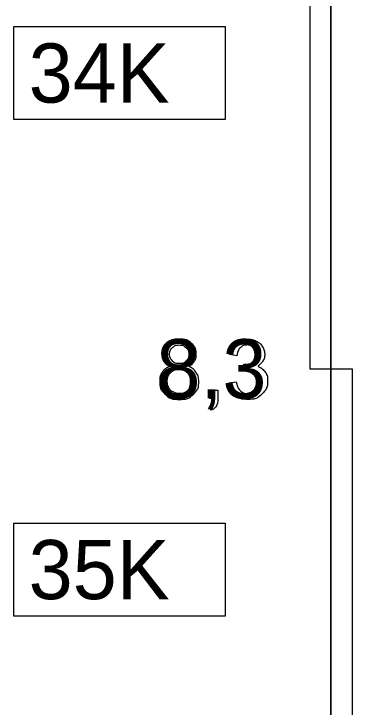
# Model space of a CAD drawing. Extents: x 532503 to 539665, y 6557663 to 6561526.
# Drawn here: x 538396.6 to 538428.6, y 6560302.3 to 6560367.9 of the extents above; entities that cross this region are included whole.
import ezdxf

# ---------------------------------------------------------------- set-up
doc = ezdxf.new("R2010")
doc.units = 0
doc.layers.add('GEOLPUNKT', color=7, linetype='Continuous')
doc.layers.add('Proovid', color=7, linetype='Continuous')

msp = doc.modelspace()

# ---------------------------------------------------------------- linework, layer by layer
at = {"layer": 'GEOLPUNKT'}
msp.add_line((538426.576, 6560500.27), (538426.576, 6560200.27), dxfattribs=at)
at = {"layer": 'Proovid'}
for points in [[(538426.576, 6560390.27), (538424.576, 6560390.27), (538424.576, 6560334.27), (538426.576, 6560334.27)], [(538396.576, 6560366.67), (538416.576, 6560366.67), (538416.576, 6560357.87), (538396.576, 6560357.87)], [(538426.576, 6560334.27), (538428.576, 6560334.27), (538428.576, 6560296.27), (538426.576, 6560296.27)], [(538396.576, 6560319.67), (538416.576, 6560319.67), (538416.576, 6560310.87), (538396.576, 6560310.87)]]:
    msp.add_lwpolyline(points, close=True, dxfattribs=at)
for points in [[(538417.665, 6560335.517), (538416.978, 6560335.64)], [(538418.265, 6560334.125), (538418.341, 6560334.727)], [(538416.909, 6560332.956), (538417.597, 6560333.045)], [(538415.104, 6560331.47), (538415.104, 6560332.251), (538415.885, 6560332.251), (538415.885, 6560331.47)], [(538415.493, 6560331.47), (538415.104, 6560331.47)], [(538415.249, 6560330.36), (538415.057, 6560330.655)]]:
    msp.add_lwpolyline(points, dxfattribs=at)
for points in [[(538411.446, 6560334.509), (538411.016, 6560334.666), (538410.808, 6560334.956), (538410.601, 6560335.246), (538410.601, 6560335.65), (538410.601, 6560336.26), (538411.04, 6560336.676), (538411.478, 6560337.092), (538412.207, 6560337.092), (538412.939, 6560337.092), (538413.386, 6560336.666), (538413.832, 6560336.241), (538413.832, 6560335.631), (538413.832, 6560335.242), (538413.627, 6560334.954), (538413.423, 6560334.666), (538413.006, 6560334.509), (538413.523, 6560334.341), (538413.793, 6560333.967), (538414.063, 6560333.592), (538414.063, 6560333.073), (538414.063, 6560332.354), (538413.555, 6560331.865), (538413.047, 6560331.376), (538412.219, 6560331.376), (538411.39, 6560331.376), (538410.882, 6560331.867), (538410.375, 6560332.358), (538410.375, 6560333.092), (538410.375, 6560333.638), (538410.653, 6560334.007), (538410.932, 6560334.376), (538411.446, 6560334.509)], [(538416.978, 6560335.64), (538417.104, 6560336.332), (538417.551, 6560336.712), (538417.998, 6560337.092), (538418.663, 6560337.092), (538419.122, 6560337.092), (538419.508, 6560336.895), (538419.894, 6560336.699), (538420.098, 6560336.359), (538420.303, 6560336.02), (538420.303, 6560335.639), (538420.303, 6560335.276), (538420.108, 6560334.979), (538419.913, 6560334.681), (538419.531, 6560334.506), (538420.028, 6560334.391), (538420.302, 6560334.031), (538420.576, 6560333.67), (538420.576, 6560333.128), (538420.576, 6560332.395), (538420.041, 6560331.886), (538419.507, 6560331.376), (538418.689, 6560331.376), (538417.952, 6560331.376), (538417.465, 6560331.816), (538416.978, 6560332.256), (538416.909, 6560332.956)], [(538411.309, 6560335.674), (538411.309, 6560335.277), (538411.563, 6560335.026), (538411.816, 6560334.774), (538412.224, 6560334.774), (538412.621, 6560334.774), (538412.872, 6560335.024), (538413.124, 6560335.273), (538413.124, 6560335.636), (538413.124, 6560336.013), (538412.865, 6560336.271), (538412.606, 6560336.528), (538412.217, 6560336.528), (538411.823, 6560336.528), (538411.566, 6560336.276), (538411.309, 6560336.025), (538411.309, 6560335.674)], [(538418.341, 6560334.727), (538418.41, 6560334.719), (538418.452, 6560334.719), (538418.891, 6560334.719), (538419.243, 6560334.948), (538419.594, 6560335.177), (538419.594, 6560335.654), (538419.594, 6560336.032), (538419.338, 6560336.28), (538419.082, 6560336.528), (538418.677, 6560336.528), (538418.276, 6560336.528), (538418.009, 6560336.275), (538417.741, 6560336.022), (538417.665, 6560335.517)], [(538411.083, 6560333.087), (538411.083, 6560332.792), (538411.221, 6560332.517), (538411.359, 6560332.242), (538411.634, 6560332.091), (538411.909, 6560331.94), (538412.224, 6560331.94), (538412.717, 6560331.94), (538413.036, 6560332.257), (538413.354, 6560332.574), (538413.354, 6560333.064), (538413.354, 6560333.561), (538413.026, 6560333.886), (538412.698, 6560334.21), (538412.201, 6560334.21), (538411.716, 6560334.21), (538411.4, 6560333.889), (538411.083, 6560333.568), (538411.083, 6560333.087)], [(538417.597, 6560333.045), (538417.715, 6560332.46), (538417.999, 6560332.202), (538418.282, 6560331.944), (538418.693, 6560331.944), (538419.18, 6560331.944), (538419.513, 6560332.28), (538419.846, 6560332.616), (538419.846, 6560333.113), (538419.846, 6560333.587), (538419.537, 6560333.894), (538419.227, 6560334.202), (538418.75, 6560334.202), (538418.555, 6560334.202), (538418.265, 6560334.125)], [(538415.057, 6560330.655), (538415.275, 6560330.751), (538415.378, 6560330.936), (538415.481, 6560331.122), (538415.493, 6560331.47)], [(538415.885, 6560331.47), (538415.885, 6560331.038), (538415.733, 6560330.772), (538415.58, 6560330.506), (538415.249, 6560330.36)]]:
    msp.add_open_spline(points, degree=3, dxfattribs=at)

# ---------------------------------------------------------------- texts
for s, p in [('34K', (538397.976, 6560359.47)), ('8,3', (538410.059, 6560331.47)), ('35K', (538397.976, 6560312.47))]:
    msp.add_text(s, height=5.6, dxfattribs=at).set_placement(p)

doc.saveas('drawing.dxf')
